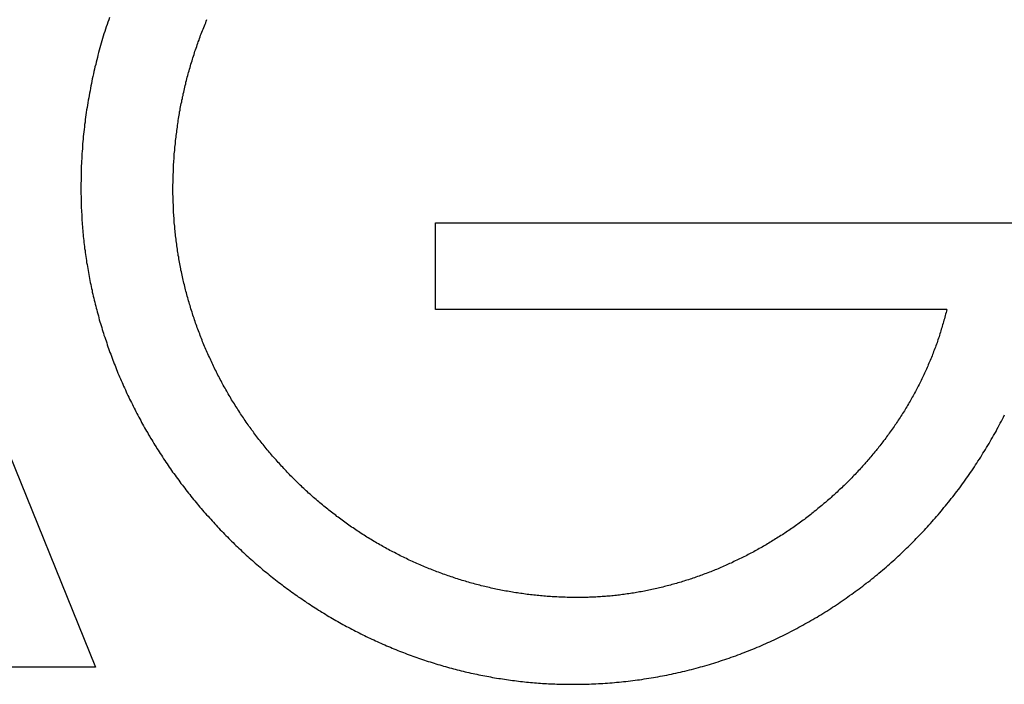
# Model space of a CAD drawing. Extents: x 1107 to 4046, y 937 to 3355.
# Tile 798 of 861: x 3057.88 to 3062.25, y 1759.41 to 1762.37. Entities that reach past the tile are written whole.
import ezdxf

# ---------------------------------------------------------------- set-up
doc = ezdxf.new("R2010")
doc.units = 0
doc.layers.add('KF_VIDA_L___C_LEFT', color=7, linetype='CONTINUOUS')

# ---------------------------------------------------------------- blocks, each defined once
blk = doc.blocks.new('KF_VIDA_L___C_LEFT')
at = {"layer": 'KF_VIDA_L___C_LEFT'}
for p, q in [((167.7421, 73.1445), (168.9097, 70.2763)), ((170.4192, 72.2505), (173.1848, 72.2505)), ((170.4192, 71.865), (170.4192, 72.2505)), ((172.6902, 71.865), (170.4192, 71.865)), ((168.9097, 70.2763), (168.4643, 70.2763))]:
    blk.add_line(p, q, dxfattribs=at)
for points in [[(168.971, 73.1621, 0), (168.968, 73.1518, 0), (168.964, 73.1415, 0), (168.961, 73.1312, 0), (168.957, 73.1209, 0), (168.954, 73.1106, 0), (168.951, 73.1002, 0), (168.947, 73.0899, 0), (168.944, 73.0795, 0), (168.941, 73.0691, 0), (168.938, 73.0587, 0), (168.935, 73.0483, 0), (168.932, 73.0378, 0), (168.929, 73.0274, 0), (168.926, 73.0169, 0), (168.923, 73.0065, 0), (168.92, 72.996, 0), (168.918, 72.9855, 0), (168.915, 72.975, 0), (168.912, 72.9645, 0), (168.91, 72.9539, 0), (168.907, 72.9434, 0), (168.905, 72.9328, 0), (168.902, 72.9223, 0), (168.9, 72.9117, 0), (168.898, 72.9011, 0), (168.895, 72.8905, 0), (168.893, 72.8799, 0), (168.891, 72.8693, 0), (168.889, 72.8586, 0), (168.887, 72.848, 0), (168.885, 72.8374, 0), (168.883, 72.8267, 0), (168.881, 72.816, 0), (168.879, 72.8053, 0), (168.877, 72.7947, 0), (168.875, 72.784, 0), (168.873, 72.7732, 0), (168.872, 72.7625, 0), (168.87, 72.7518, 0), (168.868, 72.7411, 0), (168.867, 72.7303, 0), (168.865, 72.7196, 0), (168.864, 72.7088, 0), (168.863, 72.698, 0), (168.861, 72.6873, 0), (168.86, 72.6765, 0), (168.859, 72.6657, 0), (168.858, 72.6549, 0), (168.856, 72.6441, 0), (168.855, 72.6333, 0), (168.854, 72.6225, 0), (168.853, 72.6116, 0), (168.852, 72.6008, 0), (168.852, 72.59, 0), (168.851, 72.5791, 0), (168.85, 72.5683, 0), (168.849, 72.5574, 0), (168.849, 72.5465, 0), (168.848, 72.5357, 0), (168.847, 72.5248, 0), (168.847, 72.5139, 0), (168.846, 72.503, 0), (168.846, 72.4921, 0), (168.846, 72.4812, 0), (168.845, 72.4703, 0), (168.845, 72.4594, 0), (168.845, 72.4485, 0), (168.845, 72.4376, 0), (168.844, 72.4267, 0), (168.844, 72.4158, 0), (168.844, 72.4048, 0)], [(169.253, 72.3985, 0), (169.253, 72.406, 0), (169.253, 72.4135, 0), (169.253, 72.4211, 0), (169.254, 72.4286, 0), (169.254, 72.4361, 0), (169.254, 72.4437, 0), (169.254, 72.4512, 0), (169.254, 72.4587, 0), (169.254, 72.4662, 0), (169.255, 72.4738, 0), (169.255, 72.4813, 0), (169.255, 72.4888, 0), (169.256, 72.4963, 0), (169.256, 72.5038, 0), (169.256, 72.5113, 0), (169.257, 72.5188, 0), (169.257, 72.5264, 0), (169.258, 72.5339, 0), (169.258, 72.5414, 0), (169.259, 72.5489, 0), (169.259, 72.5564, 0), (169.26, 72.5639, 0), (169.261, 72.5714, 0), (169.261, 72.5789, 0), (169.262, 72.5863, 0), (169.263, 72.5938, 0), (169.264, 72.6013, 0), (169.264, 72.6088, 0), (169.265, 72.6163, 0), (169.266, 72.6237, 0), (169.267, 72.6312, 0), (169.268, 72.6387, 0), (169.269, 72.6461, 0), (169.27, 72.6536, 0), (169.271, 72.6611, 0), (169.272, 72.6685, 0), (169.273, 72.676, 0), (169.274, 72.6834, 0), (169.275, 72.6909, 0), (169.276, 72.6983, 0), (169.277, 72.7057, 0), (169.278, 72.7132, 0), (169.279, 72.7206, 0), (169.281, 72.728, 0), (169.282, 72.7354, 0), (169.283, 72.7428, 0), (169.285, 72.7503, 0), (169.286, 72.7577, 0), (169.287, 72.7651, 0), (169.289, 72.7725, 0), (169.29, 72.7799, 0), (169.292, 72.7872, 0), (169.293, 72.7946, 0), (169.295, 72.802, 0), (169.296, 72.8094, 0), (169.298, 72.8167, 0), (169.299, 72.8241, 0), (169.301, 72.8314, 0), (169.303, 72.8388, 0), (169.304, 72.8461, 0), (169.306, 72.8534, 0), (169.308, 72.8608, 0), (169.31, 72.8681, 0), (169.311, 72.8754, 0), (169.313, 72.8827, 0), (169.315, 72.89, 0), (169.317, 72.8972, 0), (169.319, 72.9045, 0), (169.321, 72.9118, 0), (169.323, 72.919, 0), (169.325, 72.9263, 0), (169.327, 72.9335, 0), (169.329, 72.9407, 0), (169.331, 72.948, 0), (169.333, 72.9552, 0), (169.335, 72.9624, 0), (169.338, 72.9696, 0), (169.34, 72.9768, 0), (169.342, 72.9839, 0), (169.344, 72.9911, 0), (169.347, 72.9983, 0), (169.349, 73.0054, 0), (169.351, 73.0126, 0), (169.354, 73.0197, 0), (169.356, 73.0268, 0), (169.359, 73.0339, 0), (169.361, 73.041, 0), (169.364, 73.0481, 0), (169.366, 73.0552, 0), (169.369, 73.0623, 0), (169.371, 73.0694, 0), (169.374, 73.0764, 0), (169.376, 73.0835, 0), (169.379, 73.0905, 0), (169.382, 73.0975, 0), (169.384, 73.1045, 0), (169.387, 73.1115, 0), (169.39, 73.1185, 0), (169.393, 73.1255, 0), (169.396, 73.1325, 0), (169.399, 73.1394, 0), (169.401, 73.1464, 0), (169.404, 73.1533, 0)], [(168.844, 72.4048, 0), (168.844, 72.3958, 0), (168.844, 72.3869, 0), (168.844, 72.3779, 0), (168.845, 72.3689, 0), (168.845, 72.3599, 0), (168.845, 72.3509, 0), (168.845, 72.3419, 0), (168.846, 72.3329, 0), (168.846, 72.324, 0), (168.846, 72.315, 0), (168.847, 72.306, 0), (168.847, 72.2971, 0), (168.848, 72.2881, 0), (168.848, 72.2791, 0), (168.849, 72.2702, 0), (168.849, 72.2612, 0), (168.85, 72.2522, 0), (168.85, 72.2433, 0), (168.851, 72.2343, 0), (168.852, 72.2254, 0), (168.853, 72.2165, 0), (168.853, 72.2075, 0), (168.854, 72.1986, 0), (168.855, 72.1896, 0), (168.856, 72.1807, 0), (168.857, 72.1718, 0), (168.858, 72.1629, 0), (168.859, 72.154, 0), (168.86, 72.1451, 0), (168.861, 72.1361, 0), (168.863, 72.1272, 0), (168.864, 72.1183, 0), (168.865, 72.1095, 0), (168.866, 72.1006, 0), (168.868, 72.0917, 0), (168.869, 72.0828, 0), (168.87, 72.0739, 0), (168.872, 72.0651, 0), (168.873, 72.0562, 0), (168.875, 72.0473, 0), (168.876, 72.0385, 0), (168.878, 72.0297, 0), (168.879, 72.0208, 0), (168.881, 72.012, 0), (168.883, 72.0032, 0), (168.884, 71.9943, 0), (168.886, 71.9855, 0), (168.888, 71.9767, 0), (168.89, 71.9679, 0), (168.892, 71.9591, 0), (168.894, 71.9503, 0), (168.895, 71.9415, 0), (168.897, 71.9328, 0), (168.899, 71.924, 0), (168.902, 71.9153, 0), (168.904, 71.9065, 0), (168.906, 71.8978, 0), (168.908, 71.8891, 0), (168.91, 71.8803, 0), (168.912, 71.8716, 0), (168.915, 71.8629, 0), (168.917, 71.8543, 0), (168.919, 71.8456, 0), (168.922, 71.8369, 0), (168.924, 71.8283, 0), (168.926, 71.8196, 0), (168.929, 71.811, 0), (168.931, 71.8024, 0), (168.934, 71.7938, 0), (168.937, 71.7852, 0), (168.939, 71.7766, 0), (168.942, 71.768, 0), (168.945, 71.7594, 0), (168.947, 71.7509, 0), (168.95, 71.7423, 0), (168.953, 71.7338, 0), (168.956, 71.7253, 0), (168.959, 71.7168, 0), (168.961, 71.7083, 0), (168.964, 71.6998, 0), (168.967, 71.6913, 0), (168.97, 71.6828, 0), (168.973, 71.6744, 0), (168.977, 71.666, 0), (168.98, 71.6575, 0), (168.983, 71.6491, 0), (168.986, 71.6407, 0), (168.989, 71.6323, 0), (168.992, 71.624, 0), (168.996, 71.6156, 0), (168.999, 71.6073, 0), (169.002, 71.5989, 0), (169.006, 71.5906, 0), (169.009, 71.5823, 0), (169.013, 71.574, 0), (169.016, 71.5657, 0), (169.02, 71.5574, 0), (169.023, 71.5492, 0), (169.027, 71.5409, 0), (169.03, 71.5327, 0), (169.034, 71.5245, 0), (169.038, 71.5163, 0), (169.042, 71.5081, 0), (169.045, 71.4999, 0), (169.049, 71.4918, 0), (169.053, 71.4837, 0), (169.057, 71.4755, 0), (169.061, 71.4674, 0), (169.065, 71.4593, 0), (169.069, 71.4513, 0), (169.073, 71.4432, 0), (169.077, 71.4352, 0), (169.081, 71.4272, 0), (169.085, 71.4191, 0), (169.089, 71.4112, 0), (169.093, 71.4032, 0), (169.097, 71.3952, 0), (169.101, 71.3873, 0), (169.106, 71.3794, 0), (169.11, 71.3715, 0), (169.114, 71.3636, 0), (169.118, 71.3557, 0), (169.123, 71.3479, 0), (169.127, 71.34, 0), (169.132, 71.3322, 0), (169.136, 71.3244, 0), (169.141, 71.3167, 0), (169.145, 71.3089, 0), (169.15, 71.3012, 0), (169.154, 71.2934, 0), (169.159, 71.2857, 0), (169.164, 71.278, 0), (169.168, 71.2704, 0), (169.173, 71.2627, 0), (169.178, 71.2551, 0), (169.182, 71.2475, 0), (169.187, 71.2399, 0), (169.192, 71.2323, 0), (169.197, 71.2248, 0), (169.202, 71.2172, 0), (169.207, 71.2097, 0), (169.212, 71.2022, 0), (169.217, 71.1947, 0), (169.222, 71.1873, 0), (169.227, 71.1799, 0), (169.232, 71.1724, 0), (169.237, 71.165, 0), (169.242, 71.1577, 0), (169.247, 71.1503, 0), (169.252, 71.143, 0), (169.257, 71.1357, 0), (169.263, 71.1284, 0), (169.268, 71.1211, 0), (169.273, 71.1138, 0), (169.279, 71.1066, 0), (169.284, 71.0994, 0), (169.289, 71.0922, 0), (169.295, 71.085, 0), (169.3, 71.0779, 0), (169.306, 71.0708, 0), (169.311, 71.0636, 0), (169.317, 71.0566, 0), (169.322, 71.0495, 0), (169.328, 71.0425, 0), (169.333, 71.0354, 0), (169.339, 71.0284, 0), (169.345, 71.0215, 0), (169.35, 71.0145, 0), (169.356, 71.0076, 0), (169.362, 71.0007, 0), (169.367, 70.9938, 0), (169.373, 70.9869, 0), (169.379, 70.9801, 0), (169.385, 70.9733, 0), (169.391, 70.9665, 0), (169.397, 70.9597, 0), (169.403, 70.9529, 0), (169.409, 70.9462, 0), (169.415, 70.9395, 0), (169.421, 70.9328, 0), (169.427, 70.9262, 0), (169.433, 70.9195, 0), (169.439, 70.9129, 0), (169.445, 70.9063, 0), (169.451, 70.8998, 0), (169.457, 70.8932, 0), (169.463, 70.8867, 0), (169.47, 70.8802, 0), (169.476, 70.8738, 0), (169.482, 70.8673, 0), (169.488, 70.8609, 0), (169.495, 70.8545, 0), (169.501, 70.8481, 0), (169.507, 70.8418, 0), (169.514, 70.8355, 0), (169.52, 70.8292, 0), (169.527, 70.8229, 0), (169.533, 70.8167, 0), (169.54, 70.8104, 0), (169.546, 70.8042, 0), (169.553, 70.7981, 0), (169.559, 70.7919, 0), (169.566, 70.7858, 0), (169.572, 70.7797, 0), (169.579, 70.7737, 0), (169.586, 70.7676, 0), (169.592, 70.7616, 0), (169.599, 70.7556, 0), (169.606, 70.7497, 0), (169.612, 70.7437, 0), (169.619, 70.7378, 0), (169.626, 70.7319, 0), (169.633, 70.7261, 0), (169.64, 70.7203, 0), (169.647, 70.7145, 0), (169.653, 70.7087, 0), (169.66, 70.703, 0), (169.667, 70.6973, 0), (169.674, 70.6916, 0), (169.681, 70.6859, 0), (169.688, 70.6803, 0), (169.695, 70.6747, 0), (169.702, 70.6691, 0), (169.709, 70.6636, 0), (169.716, 70.658, 0), (169.723, 70.6525, 0), (169.731, 70.6471, 0), (169.738, 70.6417, 0), (169.745, 70.6362, 0), (169.752, 70.6309, 0), (169.759, 70.6255, 0), (169.767, 70.6202, 0), (169.774, 70.6149, 0), (169.781, 70.6097, 0), (169.788, 70.6044, 0), (169.796, 70.5992, 0), (169.803, 70.594, 0), (169.81, 70.5889, 0), (169.818, 70.5838, 0), (169.825, 70.5787, 0), (169.833, 70.5737, 0), (169.84, 70.5686, 0), (169.847, 70.5636, 0), (169.855, 70.5587, 0), (169.862, 70.5537, 0), (169.87, 70.5488, 0), (169.877, 70.5439, 0), (169.885, 70.5391, 0), (169.893, 70.5343, 0), (169.9, 70.5295, 0), (169.908, 70.5247, 0), (169.915, 70.52, 0), (169.923, 70.5153, 0), (169.931, 70.5107, 0), (169.938, 70.506, 0), (169.946, 70.5014, 0), (169.954, 70.4969, 0), (169.962, 70.4923, 0), (169.969, 70.4878, 0), (169.977, 70.4834, 0), (169.985, 70.4789, 0), (169.993, 70.4745, 0), (170.001, 70.4701, 0), (170.008, 70.4658, 0), (170.016, 70.4614, 0), (170.024, 70.4572, 0), (170.032, 70.4529, 0), (170.04, 70.4487, 0), (170.048, 70.4445, 0), (170.056, 70.4403, 0), (170.064, 70.4362, 0), (170.072, 70.4321, 0), (170.08, 70.4281, 0), (170.088, 70.424, 0), (170.096, 70.42, 0), (170.104, 70.4161, 0), (170.112, 70.4122, 0), (170.12, 70.4083, 0), (170.128, 70.4044, 0), (170.136, 70.4006, 0), (170.145, 70.3968, 0), (170.153, 70.393, 0), (170.161, 70.3893, 0), (170.169, 70.3856, 0), (170.177, 70.3819, 0), (170.185, 70.3783, 0), (170.194, 70.3747, 0), (170.202, 70.3711, 0), (170.21, 70.3676, 0), (170.219, 70.3641, 0), (170.227, 70.3606, 0), (170.235, 70.3572, 0), (170.243, 70.3538, 0), (170.252, 70.3505, 0), (170.26, 70.3471, 0), (170.269, 70.3439, 0), (170.277, 70.3406, 0), (170.285, 70.3374, 0), (170.294, 70.3342, 0), (170.302, 70.3311, 0), (170.311, 70.328, 0), (170.319, 70.3249, 0), (170.327, 70.3219, 0), (170.336, 70.3189, 0), (170.344, 70.3159, 0), (170.353, 70.313, 0), (170.361, 70.3101, 0), (170.37, 70.3072, 0), (170.378, 70.3044, 0), (170.387, 70.3016, 0), (170.395, 70.2989, 0), (170.404, 70.2962, 0), (170.413, 70.2935, 0), (170.421, 70.2909, 0), (170.43, 70.2883, 0), (170.438, 70.2857, 0), (170.447, 70.2832, 0), (170.455, 70.2807, 0), (170.464, 70.2782, 0), (170.473, 70.2758, 0), (170.481, 70.2734, 0), (170.49, 70.2711, 0), (170.499, 70.2688, 0), (170.507, 70.2665, 0), (170.516, 70.2643, 0), (170.525, 70.2621, 0), (170.533, 70.26, 0), (170.542, 70.2578, 0), (170.551, 70.2557, 0), (170.559, 70.2537, 0), (170.568, 70.2517, 0), (170.577, 70.2497, 0), (170.586, 70.2478, 0), (170.594, 70.2459, 0), (170.603, 70.244, 0), (170.612, 70.2422, 0), (170.621, 70.2404, 0), (170.629, 70.2387, 0), (170.638, 70.237, 0), (170.647, 70.2353, 0), (170.656, 70.2337, 0), (170.664, 70.2321, 0), (170.673, 70.2305, 0), (170.682, 70.229, 0), (170.691, 70.2275, 0), (170.7, 70.2261, 0), (170.708, 70.2247, 0), (170.717, 70.2233, 0), (170.726, 70.222, 0), (170.735, 70.2207, 0), (170.744, 70.2194, 0), (170.753, 70.2182, 0), (170.762, 70.217, 0), (170.77, 70.2159, 0), (170.779, 70.2148, 0), (170.788, 70.2137, 0), (170.797, 70.2127, 0), (170.806, 70.2117, 0), (170.815, 70.2108, 0), (170.824, 70.2098, 0), (170.833, 70.209, 0), (170.842, 70.2081, 0), (170.851, 70.2073, 0), (170.859, 70.2066, 0), (170.868, 70.2059, 0), (170.877, 70.2052, 0), (170.886, 70.2045, 0), (170.895, 70.2039, 0), (170.904, 70.2034, 0), (170.913, 70.2029, 0), (170.922, 70.2024, 0), (170.931, 70.2019, 0), (170.94, 70.2015, 0), (170.949, 70.2012, 0), (170.958, 70.2008, 0), (170.967, 70.2005, 0), (170.976, 70.2003, 0), (170.985, 70.2001, 0), (170.994, 70.1999, 0), (171.003, 70.1998, 0), (171.012, 70.1997, 0), (171.021, 70.1996, 0), (171.03, 70.1996, 0)], [(171.048, 70.5855, 0), (171.041, 70.5855, 0), (171.033, 70.5855, 0), (171.026, 70.5856, 0), (171.018, 70.5857, 0), (171.011, 70.5858, 0), (171.004, 70.586, 0), (170.996, 70.5862, 0), (170.989, 70.5864, 0), (170.981, 70.5867, 0), (170.974, 70.587, 0), (170.967, 70.5873, 0), (170.959, 70.5877, 0), (170.952, 70.5881, 0), (170.945, 70.5885, 0), (170.937, 70.5889, 0), (170.93, 70.5894, 0), (170.922, 70.5899, 0), (170.915, 70.5905, 0), (170.908, 70.5911, 0), (170.9, 70.5917, 0), (170.893, 70.5923, 0), (170.886, 70.593, 0), (170.878, 70.5937, 0), (170.871, 70.5944, 0), (170.864, 70.5952, 0), (170.856, 70.596, 0), (170.849, 70.5968, 0), (170.841, 70.5976, 0), (170.834, 70.5985, 0), (170.827, 70.5994, 0), (170.819, 70.6004, 0), (170.812, 70.6014, 0), (170.805, 70.6024, 0), (170.798, 70.6034, 0), (170.79, 70.6045, 0), (170.783, 70.6056, 0), (170.776, 70.6068, 0), (170.768, 70.6079, 0), (170.761, 70.6091, 0), (170.754, 70.6104, 0), (170.746, 70.6116, 0), (170.739, 70.6129, 0), (170.732, 70.6142, 0), (170.725, 70.6156, 0), (170.717, 70.617, 0), (170.71, 70.6184, 0), (170.703, 70.6198, 0), (170.695, 70.6213, 0), (170.688, 70.6228, 0), (170.681, 70.6244, 0), (170.674, 70.6259, 0), (170.667, 70.6275, 0), (170.659, 70.6292, 0), (170.652, 70.6308, 0), (170.645, 70.6325, 0), (170.638, 70.6342, 0), (170.631, 70.636, 0), (170.623, 70.6378, 0), (170.616, 70.6396, 0), (170.609, 70.6414, 0), (170.602, 70.6433, 0), (170.595, 70.6452, 0), (170.588, 70.6471, 0), (170.58, 70.6491, 0), (170.573, 70.6511, 0), (170.566, 70.6531, 0), (170.559, 70.6552, 0), (170.552, 70.6573, 0), (170.545, 70.6594, 0), (170.538, 70.6615, 0), (170.531, 70.6637, 0), (170.524, 70.6659, 0), (170.517, 70.6681, 0), (170.51, 70.6704, 0), (170.503, 70.6727, 0), (170.496, 70.675, 0), (170.489, 70.6773, 0), (170.482, 70.6797, 0), (170.475, 70.6821, 0), (170.468, 70.6846, 0), (170.461, 70.687, 0), (170.454, 70.6895, 0), (170.447, 70.6921, 0), (170.44, 70.6946, 0), (170.433, 70.6972, 0), (170.426, 70.6998, 0), (170.419, 70.7025, 0), (170.412, 70.7051, 0), (170.405, 70.7078, 0), (170.398, 70.7106, 0), (170.391, 70.7133, 0), (170.385, 70.7161, 0), (170.378, 70.7189, 0), (170.371, 70.7218, 0), (170.364, 70.7247, 0), (170.357, 70.7276, 0), (170.351, 70.7305, 0), (170.344, 70.7335, 0), (170.337, 70.7364, 0), (170.33, 70.7395, 0), (170.323, 70.7425, 0), (170.317, 70.7456, 0), (170.31, 70.7487, 0), (170.303, 70.7518, 0), (170.297, 70.7549, 0), (170.29, 70.7581, 0), (170.283, 70.7613, 0), (170.277, 70.7646, 0), (170.27, 70.7678, 0), (170.263, 70.7711, 0), (170.257, 70.7744, 0), (170.25, 70.7778, 0), (170.244, 70.7812, 0), (170.237, 70.7846, 0), (170.23, 70.788, 0), (170.224, 70.7914, 0), (170.217, 70.7949, 0), (170.211, 70.7984, 0), (170.204, 70.8019, 0), (170.198, 70.8055, 0), (170.191, 70.8091, 0), (170.185, 70.8127, 0), (170.179, 70.8163, 0), (170.172, 70.82, 0), (170.166, 70.8237, 0), (170.159, 70.8274, 0), (170.153, 70.8311, 0), (170.147, 70.8349, 0), (170.14, 70.8387, 0), (170.134, 70.8425, 0), (170.128, 70.8463, 0), (170.121, 70.8502, 0), (170.115, 70.8541, 0), (170.109, 70.858, 0), (170.103, 70.8619, 0), (170.096, 70.8659, 0), (170.09, 70.8699, 0), (170.084, 70.8739, 0), (170.078, 70.878, 0), (170.072, 70.882, 0), (170.066, 70.8861, 0), (170.059, 70.8903, 0), (170.053, 70.8944, 0), (170.047, 70.8986, 0), (170.041, 70.9028, 0), (170.035, 70.907, 0), (170.029, 70.9112, 0), (170.023, 70.9155, 0), (170.017, 70.9198, 0), (170.011, 70.9241, 0), (170.005, 70.9284, 0), (169.999, 70.9328, 0), (169.993, 70.9372, 0), (169.987, 70.9416, 0), (169.981, 70.946, 0), (169.976, 70.9505, 0), (169.97, 70.955, 0), (169.964, 70.9595, 0), (169.958, 70.964, 0), (169.952, 70.9686, 0), (169.946, 70.9731, 0), (169.941, 70.9777, 0), (169.935, 70.9824, 0), (169.929, 70.987, 0), (169.923, 70.9917, 0), (169.918, 70.9964, 0), (169.912, 71.0011, 0), (169.906, 71.0058, 0), (169.901, 71.0106, 0), (169.895, 71.0154, 0), (169.89, 71.0202, 0), (169.884, 71.025, 0), (169.878, 71.0299, 0), (169.873, 71.0348, 0), (169.867, 71.0397, 0), (169.862, 71.0446, 0), (169.856, 71.0495, 0), (169.851, 71.0545, 0), (169.845, 71.0595, 0), (169.84, 71.0645, 0), (169.835, 71.0695, 0), (169.829, 71.0746, 0), (169.824, 71.0797, 0), (169.818, 71.0848, 0), (169.813, 71.0899, 0), (169.808, 71.0951, 0), (169.802, 71.1002, 0), (169.797, 71.1054, 0), (169.792, 71.1106, 0), (169.787, 71.1158, 0), (169.781, 71.1211, 0), (169.776, 71.1264, 0), (169.771, 71.1317, 0), (169.766, 71.137, 0), (169.761, 71.1423, 0), (169.756, 71.1477, 0), (169.751, 71.1531, 0), (169.746, 71.1585, 0), (169.741, 71.1639, 0), (169.736, 71.1693, 0), (169.731, 71.1748, 0), (169.726, 71.1802, 0), (169.721, 71.1857, 0), (169.716, 71.1912, 0), (169.711, 71.1968, 0), (169.706, 71.2023, 0), (169.701, 71.2079, 0), (169.696, 71.2135, 0), (169.691, 71.2191, 0), (169.687, 71.2247, 0), (169.682, 71.2304, 0), (169.677, 71.236, 0), (169.672, 71.2417, 0), (169.668, 71.2474, 0), (169.663, 71.2531, 0), (169.658, 71.2589, 0), (169.654, 71.2646, 0), (169.649, 71.2704, 0), (169.645, 71.2762, 0), (169.64, 71.282, 0), (169.635, 71.2879, 0), (169.631, 71.2937, 0), (169.626, 71.2996, 0), (169.622, 71.3055, 0), (169.617, 71.3114, 0), (169.613, 71.3173, 0), (169.609, 71.3232, 0), (169.604, 71.3292, 0), (169.6, 71.3351, 0), (169.596, 71.3411, 0), (169.591, 71.3471, 0), (169.587, 71.3531, 0), (169.583, 71.3592, 0), (169.579, 71.3652, 0), (169.574, 71.3713, 0), (169.57, 71.3774, 0), (169.566, 71.3835, 0), (169.562, 71.3896, 0), (169.558, 71.3958, 0), (169.554, 71.4019, 0), (169.55, 71.4081, 0), (169.546, 71.4143, 0), (169.542, 71.4205, 0), (169.538, 71.4267, 0), (169.534, 71.4329, 0), (169.53, 71.4392, 0), (169.526, 71.4454, 0), (169.522, 71.4517, 0), (169.518, 71.458, 0), (169.514, 71.4643, 0), (169.511, 71.4707, 0), (169.507, 71.477, 0), (169.503, 71.4834, 0), (169.499, 71.4898, 0), (169.496, 71.4961, 0), (169.492, 71.5026, 0), (169.488, 71.509, 0), (169.485, 71.5154, 0), (169.481, 71.5219, 0), (169.477, 71.5283, 0), (169.474, 71.5348, 0), (169.47, 71.5413, 0), (169.467, 71.5478, 0), (169.463, 71.5543, 0), (169.46, 71.5609, 0), (169.457, 71.5674, 0), (169.453, 71.574, 0), (169.45, 71.5806, 0), (169.446, 71.5872, 0), (169.443, 71.5938, 0), (169.44, 71.6004, 0), (169.437, 71.607, 0), (169.433, 71.6137, 0), (169.43, 71.6204, 0), (169.427, 71.627, 0), (169.424, 71.6337, 0), (169.421, 71.6404, 0), (169.418, 71.6471, 0), (169.415, 71.6539, 0), (169.411, 71.6606, 0), (169.408, 71.6674, 0), (169.405, 71.6742, 0), (169.403, 71.6809, 0), (169.4, 71.6877, 0), (169.397, 71.6945, 0), (169.394, 71.7014, 0), (169.391, 71.7082, 0), (169.388, 71.715, 0), (169.385, 71.7219, 0), (169.383, 71.7288, 0), (169.38, 71.7357, 0), (169.377, 71.7425, 0), (169.374, 71.7494, 0), (169.372, 71.7563, 0), (169.369, 71.7633, 0), (169.367, 71.7702, 0), (169.364, 71.7771, 0), (169.361, 71.7841, 0), (169.359, 71.791, 0), (169.356, 71.798, 0), (169.354, 71.805, 0), (169.352, 71.8119, 0), (169.349, 71.8189, 0), (169.347, 71.8259, 0), (169.344, 71.8329, 0), (169.342, 71.8399, 0), (169.34, 71.847, 0), (169.338, 71.854, 0), (169.335, 71.861, 0), (169.333, 71.8681, 0), (169.331, 71.8751, 0), (169.329, 71.8822, 0), (169.327, 71.8892, 0), (169.325, 71.8963, 0), (169.323, 71.9034, 0), (169.321, 71.9105, 0), (169.319, 71.9176, 0), (169.317, 71.9247, 0), (169.315, 71.9318, 0), (169.313, 71.9389, 0), (169.311, 71.9461, 0), (169.309, 71.9532, 0), (169.307, 71.9603, 0), (169.306, 71.9675, 0), (169.304, 71.9746, 0), (169.302, 71.9818, 0), (169.3, 71.989, 0), (169.299, 71.9961, 0), (169.297, 72.0033, 0), (169.296, 72.0105, 0), (169.294, 72.0177, 0), (169.292, 72.0249, 0), (169.291, 72.0321, 0), (169.289, 72.0393, 0), (169.288, 72.0465, 0), (169.287, 72.0538, 0), (169.285, 72.061, 0), (169.284, 72.0682, 0), (169.282, 72.0755, 0), (169.281, 72.0827, 0), (169.28, 72.09, 0), (169.279, 72.0972, 0), (169.277, 72.1045, 0), (169.276, 72.1118, 0), (169.275, 72.119, 0), (169.274, 72.1263, 0), (169.273, 72.1336, 0), (169.272, 72.1409, 0), (169.271, 72.1482, 0), (169.27, 72.1555, 0), (169.269, 72.1628, 0), (169.268, 72.1701, 0), (169.267, 72.1774, 0), (169.266, 72.1847, 0), (169.265, 72.192, 0), (169.264, 72.1994, 0), (169.263, 72.2067, 0), (169.263, 72.214, 0), (169.262, 72.2214, 0), (169.261, 72.2287, 0), (169.261, 72.2361, 0), (169.26, 72.2434, 0), (169.259, 72.2508, 0), (169.259, 72.2581, 0), (169.258, 72.2655, 0), (169.258, 72.2728, 0), (169.257, 72.2802, 0), (169.257, 72.2876, 0), (169.256, 72.2949, 0), (169.256, 72.3023, 0), (169.255, 72.3097, 0), (169.255, 72.3171, 0), (169.255, 72.3245, 0), (169.255, 72.3319, 0), (169.254, 72.3392, 0), (169.254, 72.3466, 0), (169.254, 72.354, 0), (169.254, 72.3614, 0), (169.254, 72.3688, 0), (169.253, 72.3762, 0), (169.253, 72.3836, 0), (169.253, 72.391, 0), (169.253, 72.3985, 0)], [(171.03, 70.1996, 0), (171.04, 70.1996, 0), (171.05, 70.1997, 0), (171.061, 70.1998, 0), (171.071, 70.2, 0), (171.081, 70.2002, 0), (171.091, 70.2005, 0), (171.102, 70.2008, 0), (171.112, 70.2012, 0), (171.122, 70.2016, 0), (171.132, 70.202, 0), (171.143, 70.2025, 0), (171.153, 70.2031, 0), (171.163, 70.2037, 0), (171.173, 70.2044, 0), (171.184, 70.2051, 0), (171.194, 70.2059, 0), (171.204, 70.2067, 0), (171.214, 70.2075, 0), (171.224, 70.2084, 0), (171.235, 70.2094, 0), (171.245, 70.2104, 0), (171.255, 70.2115, 0), (171.265, 70.2126, 0), (171.275, 70.2137, 0), (171.286, 70.2149, 0), (171.296, 70.2162, 0), (171.306, 70.2175, 0), (171.316, 70.2188, 0), (171.326, 70.2202, 0), (171.336, 70.2217, 0), (171.346, 70.2232, 0), (171.356, 70.2247, 0), (171.367, 70.2263, 0), (171.377, 70.228, 0), (171.387, 70.2297, 0), (171.397, 70.2314, 0), (171.407, 70.2332, 0), (171.417, 70.2351, 0), (171.427, 70.237, 0), (171.437, 70.2389, 0), (171.447, 70.2409, 0), (171.457, 70.2429, 0), (171.467, 70.245, 0), (171.477, 70.2471, 0), (171.487, 70.2493, 0), (171.497, 70.2516, 0), (171.507, 70.2538, 0), (171.517, 70.2562, 0), (171.527, 70.2586, 0), (171.537, 70.261, 0), (171.547, 70.2635, 0), (171.557, 70.266, 0), (171.567, 70.2686, 0), (171.577, 70.2712, 0), (171.587, 70.2739, 0), (171.596, 70.2766, 0), (171.606, 70.2794, 0), (171.616, 70.2822, 0), (171.626, 70.285, 0), (171.636, 70.288, 0), (171.646, 70.2909, 0), (171.655, 70.2939, 0), (171.665, 70.297, 0), (171.675, 70.3001, 0), (171.685, 70.3033, 0), (171.694, 70.3065, 0), (171.704, 70.3097, 0), (171.714, 70.313, 0), (171.724, 70.3164, 0), (171.733, 70.3198, 0), (171.743, 70.3232, 0), (171.753, 70.3267, 0), (171.762, 70.3303, 0), (171.772, 70.3339, 0), (171.782, 70.3375, 0), (171.791, 70.3412, 0), (171.801, 70.3449, 0), (171.81, 70.3487, 0), (171.82, 70.3525, 0), (171.829, 70.3564, 0), (171.839, 70.3603, 0), (171.848, 70.3643, 0), (171.858, 70.3683, 0), (171.867, 70.3723, 0), (171.877, 70.3764, 0), (171.886, 70.3805, 0), (171.896, 70.3847, 0), (171.905, 70.389, 0), (171.914, 70.3932, 0), (171.923, 70.3975, 0), (171.933, 70.4019, 0), (171.942, 70.4063, 0), (171.951, 70.4108, 0), (171.96, 70.4153, 0), (171.97, 70.4198, 0), (171.979, 70.4244, 0), (171.988, 70.429, 0), (171.997, 70.4337, 0), (172.006, 70.4384, 0), (172.015, 70.4432, 0), (172.024, 70.448, 0), (172.033, 70.4528, 0), (172.042, 70.4577, 0), (172.051, 70.4626, 0), (172.06, 70.4676, 0), (172.069, 70.4726, 0), (172.078, 70.4777, 0), (172.087, 70.4828, 0), (172.096, 70.4879, 0), (172.105, 70.4931, 0), (172.114, 70.4984, 0), (172.122, 70.5036, 0), (172.131, 70.5089, 0), (172.14, 70.5143, 0), (172.149, 70.5197, 0), (172.157, 70.5251, 0), (172.166, 70.5306, 0), (172.175, 70.5361, 0), (172.183, 70.5417, 0), (172.192, 70.5473, 0), (172.2, 70.553, 0), (172.209, 70.5586, 0), (172.217, 70.5644, 0), (172.226, 70.5701, 0), (172.234, 70.576, 0), (172.243, 70.5818, 0), (172.251, 70.5877, 0), (172.259, 70.5936, 0), (172.268, 70.5996, 0), (172.276, 70.6056, 0), (172.284, 70.6117, 0), (172.293, 70.6178, 0), (172.301, 70.6239, 0), (172.309, 70.6301, 0), (172.317, 70.6363, 0), (172.325, 70.6425, 0), (172.333, 70.6488, 0), (172.342, 70.6551, 0), (172.35, 70.6615, 0), (172.358, 70.6679, 0), (172.366, 70.6744, 0), (172.374, 70.6809, 0), (172.382, 70.6874, 0), (172.389, 70.694, 0), (172.397, 70.7006, 0), (172.405, 70.7072, 0), (172.413, 70.7139, 0), (172.421, 70.7206, 0), (172.429, 70.7273, 0), (172.436, 70.7341, 0), (172.444, 70.7409, 0), (172.452, 70.7478, 0), (172.459, 70.7547, 0), (172.467, 70.7616, 0), (172.474, 70.7686, 0), (172.482, 70.7756, 0), (172.489, 70.7826, 0), (172.497, 70.7896, 0), (172.504, 70.7967, 0), (172.512, 70.8039, 0), (172.519, 70.811, 0), (172.526, 70.8182, 0), (172.534, 70.8254, 0), (172.541, 70.8327, 0), (172.548, 70.84, 0), (172.555, 70.8473, 0), (172.562, 70.8547, 0), (172.569, 70.8621, 0), (172.577, 70.8695, 0), (172.584, 70.877, 0), (172.591, 70.8844, 0), (172.598, 70.892, 0), (172.604, 70.8995, 0), (172.611, 70.9071, 0), (172.618, 70.9147, 0), (172.625, 70.9224, 0), (172.632, 70.93, 0), (172.639, 70.9378, 0), (172.645, 70.9455, 0), (172.652, 70.9533, 0), (172.659, 70.9611, 0), (172.665, 70.9689, 0), (172.672, 70.9768, 0), (172.678, 70.9847, 0), (172.685, 70.9926, 0), (172.691, 71.0005, 0), (172.698, 71.0085, 0), (172.704, 71.0165, 0), (172.71, 71.0246, 0), (172.717, 71.0326, 0), (172.723, 71.0407, 0), (172.729, 71.0489, 0), (172.735, 71.057, 0), (172.742, 71.0652, 0), (172.748, 71.0734, 0), (172.754, 71.0817, 0), (172.76, 71.09, 0), (172.766, 71.0983, 0), (172.772, 71.1066, 0), (172.778, 71.115, 0), (172.784, 71.1233, 0), (172.79, 71.1318, 0), (172.795, 71.1402, 0), (172.801, 71.1487, 0), (172.807, 71.1572, 0), (172.813, 71.1657, 0), (172.818, 71.1742, 0), (172.824, 71.1828, 0), (172.829, 71.1914, 0), (172.835, 71.2001, 0), (172.841, 71.2087, 0), (172.846, 71.2174, 0), (172.851, 71.2261, 0), (172.857, 71.2348, 0), (172.862, 71.2436, 0), (172.867, 71.2524, 0), (172.873, 71.2612, 0), (172.878, 71.27, 0), (172.883, 71.2789, 0), (172.888, 71.2878, 0), (172.893, 71.2967, 0), (172.898, 71.3057, 0), (172.904, 71.3146, 0), (172.909, 71.3236, 0), (172.913, 71.3326, 0), (172.918, 71.3417, 0), (172.923, 71.3507, 0), (172.928, 71.3598, 0), (172.933, 71.3689, 0), (172.938, 71.378, 0), (172.942, 71.3872, 0), (172.947, 71.3964, 0)], [(172.69, 71.865, 0), (172.689, 71.8582, 0), (172.687, 71.8514, 0), (172.685, 71.8446, 0), (172.683, 71.8379, 0), (172.682, 71.8311, 0), (172.68, 71.8243, 0), (172.678, 71.8176, 0), (172.676, 71.8108, 0), (172.674, 71.8041, 0), (172.672, 71.7974, 0), (172.67, 71.7906, 0), (172.668, 71.7839, 0), (172.666, 71.7772, 0), (172.664, 71.7706, 0), (172.662, 71.7639, 0), (172.66, 71.7572, 0), (172.658, 71.7506, 0), (172.656, 71.7439, 0), (172.654, 71.7373, 0), (172.651, 71.7307, 0), (172.649, 71.7241, 0), (172.647, 71.7175, 0), (172.644, 71.7109, 0), (172.642, 71.7043, 0), (172.64, 71.6977, 0), (172.637, 71.6912, 0), (172.635, 71.6846, 0), (172.632, 71.6781, 0), (172.63, 71.6716, 0), (172.627, 71.6651, 0), (172.625, 71.6586, 0), (172.622, 71.6521, 0), (172.619, 71.6456, 0), (172.617, 71.6391, 0), (172.614, 71.6327, 0), (172.611, 71.6263, 0), (172.608, 71.6198, 0), (172.606, 71.6134, 0), (172.603, 71.607, 0), (172.6, 71.6006, 0), (172.597, 71.5943, 0), (172.594, 71.5879, 0), (172.591, 71.5815, 0), (172.588, 71.5752, 0), (172.585, 71.5689, 0), (172.582, 71.5626, 0), (172.579, 71.5563, 0), (172.576, 71.55, 0), (172.573, 71.5437, 0), (172.57, 71.5374, 0), (172.567, 71.5312, 0), (172.564, 71.525, 0), (172.56, 71.5187, 0), (172.557, 71.5125, 0), (172.554, 71.5063, 0), (172.551, 71.5002, 0), (172.547, 71.494, 0), (172.544, 71.4878, 0), (172.541, 71.4817, 0), (172.537, 71.4756, 0), (172.534, 71.4695, 0), (172.53, 71.4634, 0), (172.527, 71.4573, 0), (172.523, 71.4512, 0), (172.52, 71.4452, 0), (172.516, 71.4391, 0), (172.513, 71.4331, 0), (172.509, 71.4271, 0), (172.505, 71.4211, 0), (172.502, 71.4152, 0), (172.498, 71.4092, 0), (172.494, 71.4032, 0), (172.49, 71.3973, 0), (172.487, 71.3914, 0), (172.483, 71.3855, 0), (172.479, 71.3796, 0), (172.475, 71.3737, 0), (172.471, 71.3679, 0), (172.467, 71.3621, 0), (172.464, 71.3562, 0), (172.46, 71.3504, 0), (172.456, 71.3447, 0), (172.452, 71.3389, 0), (172.448, 71.3331, 0), (172.444, 71.3274, 0), (172.439, 71.3217, 0), (172.435, 71.316, 0), (172.431, 71.3103, 0), (172.427, 71.3046, 0), (172.423, 71.299, 0), (172.419, 71.2933, 0), (172.415, 71.2877, 0), (172.41, 71.2821, 0), (172.406, 71.2765, 0), (172.402, 71.271, 0), (172.398, 71.2654, 0), (172.393, 71.2599, 0), (172.389, 71.2544, 0), (172.385, 71.2489, 0), (172.38, 71.2434, 0), (172.376, 71.238, 0), (172.371, 71.2325, 0), (172.367, 71.2271, 0), (172.362, 71.2217, 0), (172.358, 71.2163, 0), (172.353, 71.2109, 0), (172.349, 71.2056, 0), (172.344, 71.2003, 0), (172.34, 71.1949, 0), (172.335, 71.1896, 0), (172.33, 71.1844, 0), (172.326, 71.1791, 0), (172.321, 71.1739, 0), (172.316, 71.1686, 0), (172.312, 71.1634, 0), (172.307, 71.1582, 0), (172.302, 71.1531, 0), (172.297, 71.1479, 0), (172.293, 71.1428, 0), (172.288, 71.1377, 0), (172.283, 71.1326, 0), (172.278, 71.1275, 0), (172.273, 71.1225, 0), (172.268, 71.1175, 0), (172.264, 71.1124, 0), (172.259, 71.1074, 0), (172.254, 71.1025, 0), (172.249, 71.0975, 0), (172.244, 71.0926, 0), (172.239, 71.0877, 0), (172.234, 71.0828, 0), (172.229, 71.0779, 0), (172.224, 71.073, 0), (172.218, 71.0682, 0), (172.213, 71.0634, 0), (172.208, 71.0586, 0), (172.203, 71.0538, 0), (172.198, 71.0491, 0), (172.193, 71.0443, 0), (172.188, 71.0396, 0), (172.182, 71.0349, 0), (172.177, 71.0302, 0), (172.172, 71.0256, 0), (172.167, 71.021, 0), (172.161, 71.0163, 0), (172.156, 71.0118, 0), (172.151, 71.0072, 0), (172.145, 71.0026, 0), (172.14, 70.9981, 0), (172.135, 70.9936, 0), (172.129, 70.9891, 0), (172.124, 70.9846, 0), (172.118, 70.9802, 0), (172.113, 70.9757, 0), (172.108, 70.9713, 0), (172.102, 70.9669, 0), (172.097, 70.9626, 0), (172.091, 70.9582, 0), (172.086, 70.9539, 0), (172.08, 70.9496, 0), (172.074, 70.9453, 0), (172.069, 70.941, 0), (172.063, 70.9368, 0), (172.058, 70.9326, 0), (172.052, 70.9284, 0), (172.046, 70.9242, 0), (172.041, 70.9201, 0), (172.035, 70.9159, 0), (172.029, 70.9118, 0), (172.024, 70.9077, 0), (172.018, 70.9036, 0), (172.012, 70.8996, 0), (172.006, 70.8956, 0), (172.001, 70.8916, 0), (171.995, 70.8876, 0), (171.989, 70.8836, 0), (171.983, 70.8797, 0), (171.977, 70.8758, 0), (171.971, 70.8719, 0), (171.966, 70.868, 0), (171.96, 70.8642, 0), (171.954, 70.8604, 0), (171.948, 70.8566, 0), (171.942, 70.8528, 0), (171.936, 70.849, 0), (171.93, 70.8453, 0), (171.924, 70.8416, 0), (171.918, 70.8379, 0), (171.912, 70.8343, 0), (171.906, 70.8306, 0), (171.9, 70.827, 0), (171.894, 70.8234, 0), (171.888, 70.8199, 0), (171.882, 70.8163, 0), (171.876, 70.8128, 0), (171.87, 70.8093, 0), (171.864, 70.8058, 0), (171.857, 70.8024, 0), (171.851, 70.799, 0), (171.845, 70.7956, 0), (171.839, 70.7922, 0), (171.833, 70.7889, 0), (171.827, 70.7855, 0), (171.82, 70.7822, 0), (171.814, 70.779, 0), (171.808, 70.7757, 0), (171.802, 70.7725, 0), (171.796, 70.7693, 0), (171.789, 70.7661, 0), (171.783, 70.7629, 0), (171.777, 70.7598, 0), (171.77, 70.7567, 0), (171.764, 70.7536, 0), (171.758, 70.7506, 0), (171.751, 70.7476, 0), (171.745, 70.7446, 0), (171.739, 70.7416, 0), (171.732, 70.7386, 0), (171.726, 70.7357, 0), (171.72, 70.7328, 0), (171.713, 70.7299, 0), (171.707, 70.7271, 0), (171.7, 70.7243, 0), (171.694, 70.7215, 0), (171.687, 70.7187, 0), (171.681, 70.716, 0), (171.675, 70.7132, 0), (171.668, 70.7105, 0), (171.662, 70.7079, 0), (171.655, 70.7052, 0), (171.649, 70.7026, 0), (171.642, 70.7, 0), (171.636, 70.6975, 0), (171.629, 70.695, 0), (171.622, 70.6924, 0), (171.616, 70.69, 0), (171.609, 70.6875, 0), (171.603, 70.6851, 0), (171.596, 70.6827, 0), (171.59, 70.6803, 0), (171.583, 70.678, 0), (171.576, 70.6757, 0), (171.57, 70.6734, 0), (171.563, 70.6711, 0), (171.556, 70.6689, 0), (171.55, 70.6667, 0), (171.543, 70.6645, 0), (171.536, 70.6624, 0), (171.53, 70.6602, 0), (171.523, 70.6581, 0), (171.516, 70.6561, 0), (171.51, 70.654, 0), (171.503, 70.652, 0), (171.496, 70.6501, 0), (171.49, 70.6481, 0), (171.483, 70.6462, 0), (171.476, 70.6443, 0), (171.469, 70.6424, 0), (171.463, 70.6406, 0), (171.456, 70.6388, 0), (171.449, 70.637, 0), (171.442, 70.6352, 0), (171.436, 70.6335, 0), (171.429, 70.6318, 0), (171.422, 70.6301, 0), (171.415, 70.6285, 0), (171.408, 70.6269, 0), (171.402, 70.6253, 0), (171.395, 70.6238, 0), (171.388, 70.6223, 0), (171.381, 70.6208, 0), (171.374, 70.6193, 0), (171.367, 70.6179, 0), (171.361, 70.6165, 0), (171.354, 70.6151, 0), (171.347, 70.6138, 0), (171.34, 70.6125, 0), (171.333, 70.6112, 0), (171.326, 70.6099, 0), (171.319, 70.6087, 0), (171.312, 70.6075, 0), (171.306, 70.6064, 0), (171.299, 70.6052, 0), (171.292, 70.6041, 0), (171.285, 70.6031, 0), (171.278, 70.602, 0), (171.271, 70.601, 0), (171.264, 70.6, 0), (171.257, 70.5991, 0), (171.25, 70.5982, 0), (171.243, 70.5973, 0), (171.236, 70.5964, 0), (171.229, 70.5956, 0), (171.223, 70.5948, 0), (171.216, 70.5941, 0), (171.209, 70.5934, 0), (171.202, 70.5927, 0), (171.195, 70.592, 0), (171.188, 70.5914, 0), (171.181, 70.5908, 0), (171.174, 70.5902, 0), (171.167, 70.5896, 0), (171.16, 70.5891, 0), (171.153, 70.5887, 0), (171.146, 70.5882, 0), (171.139, 70.5878, 0), (171.132, 70.5874, 0), (171.125, 70.5871, 0), (171.118, 70.5868, 0), (171.111, 70.5865, 0), (171.104, 70.5863, 0), (171.097, 70.586, 0), (171.09, 70.5859, 0), (171.083, 70.5857, 0), (171.076, 70.5856, 0), (171.069, 70.5855, 0), (171.062, 70.5855, 0), (171.055, 70.5854, 0), (171.048, 70.5855, 0)]]:
    blk.add_polyline3d(points, dxfattribs=at)

msp = doc.modelspace()

# ---------------------------------------------------------------- block references
at = {"layer": 'KF_VIDA_L___C_LEFT'}
msp.add_blockref('KF_VIDA_L___C_LEFT', (2889.3036, 1689.2132), dxfattribs=at)

doc.saveas('drawing.dxf')
